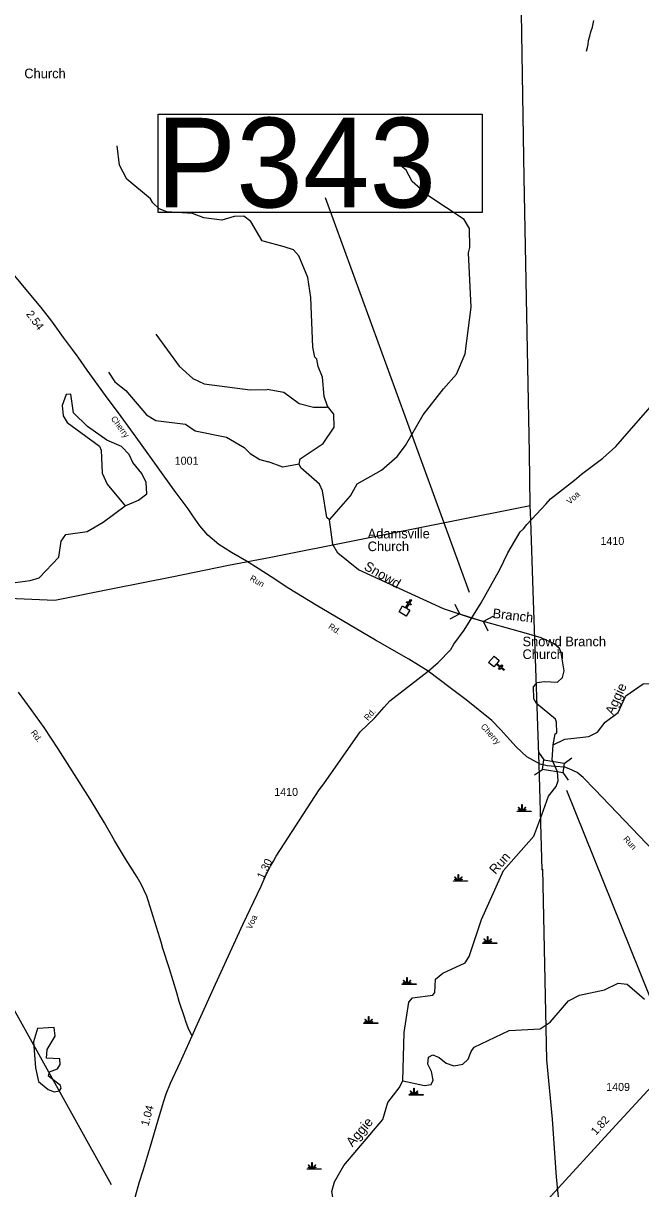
# Model space of a CAD drawing. Extents: x 2532689 to 2764727, y 536648 to 732970.
# Drawn here: x 2553306 to 2562949, y 682821 to 701027 of the extents above; entities that cross this region are included whole.
import ezdxf

# ---------------------------------------------------------------- set-up
doc = ezdxf.new("R2010")
doc.units = 0
for name, color, linetype in [('Exist Cultural Church CELL', 7, 'Continuous'), ('Exist Cultural Church Label', 7, 'Continuous'), ('Exist Hydrographic Creek Single Shore', 7, 'Continuous'), ('Exist Hydrographic Creek Single Shore Label', 7, 'Continuous'), ('Exist Hydrographic Pond Under 1500 Sq Ft', 7, 'Continuous'), ('Exist Hydrographic Swamp CELL', 7, 'Continuous'), ('Exist Road Secondary Mileage Hundredths English Label', 7, 'Continuous'), ('Exist Road Secondary Structure Pipe CELL', 7, 'Continuous'), ('Exist Road Secondary Structure Pipe Number Label', 7, 'Continuous'), ('Exist Road Secondary Structure Standard Bridge CELL', 7, 'Continuous'), ('Exist Road Secondary Structure Standard Bridge Number Label', 7, 'Continuous'), ('Exist Road Secondary Type 51 Attributed', 7, 'Continuous'), ('Exist Road Secondary Type 51 Label', 7, 'Continuous'), ('Exist Road Secondary Type 51 Number Label', 7, 'Continuous'), ('Exist Utilities Electrical Transmission Line', 7, 'Continuous')]:
    doc.layers.add(name, color=color, linetype=linetype)

msp = doc.modelspace()

# ---------------------------------------------------------------- linework, layer by layer
at = {"layer": 'Exist Cultural Church CELL'}
for points in [[(2559229, 691925), (2559278, 691896), (2559317, 691962), (2559289, 691978), (2559297, 691992), (2559325, 691976), (2559355, 692027), (2559369, 692019), (2559339, 691968), (2559366, 691951), (2559358, 691937), (2559330, 691954), (2559292, 691888), (2559341, 691859), (2559287, 691767), (2559175, 691834)], [(2560739, 691072), (2560703, 691028), (2560761, 690979), (2560782, 691004), (2560794, 690994), (2560773, 690969), (2560819, 690930), (2560809, 690918), (2560763, 690957), (2560742, 690932), (2560730, 690943), (2560751, 690967), (2560692, 691016), (2560655, 690972), (2560574, 691040), (2560658, 691140)]]:
    msp.add_lwpolyline(points, close=True, dxfattribs=at)
at = {"layer": 'Exist Hydrographic Creek Single Shore'}
for points in [[(2562103, 700590), (2562117, 700647), (2562130, 700698), (2562136, 700758), (2562157, 700825), (2562172, 700896), (2562194, 700969), (2562217, 701070)], [(2557076, 697616), (2557039, 697629), (2556858, 697933), (2556749, 698014), (2556599, 698011), (2556408, 697951), (2556124, 697986), (2555948, 698057), (2555547, 698084), (2555430, 698131), (2555328, 698222), (2555294, 698287), (2554922, 698590), (2554809, 698812), (2554770, 699113)], [(2558090, 693272), (2558416, 693646), (2558521, 693831), (2558900, 694047), (2559146, 694260), (2559276, 694430), (2559550, 694910), (2559867, 695317), (2560071, 695545), (2560207, 695863), (2560300, 696592), (2560259, 697441), (2560282, 697524), (2560276, 697822), (2560190, 697963), (2559642, 698328), (2559379, 698557), (2559284, 698731), (2559165, 698834)], [(2558056, 695047), (2558003, 695196), (2557980, 695497), (2557910, 695668), (2557891, 695779), (2557857, 695810), (2557829, 695967), (2557797, 696743), (2557750, 697057), (2557610, 697396), (2557525, 697487), (2557382, 697534), (2557076, 697616)], [(2555374, 696172), (2555741, 695672), (2555953, 695477), (2556130, 695395), (2556848, 695300), (2557115, 695304)], [(2554635, 695578), (2554738, 695428), (2554907, 695290), (2555230, 694912), (2555374, 694823), (2555841, 694766), (2555993, 694658), (2556479, 694559), (2556756, 694400), (2556850, 694308), (2557002, 694210), (2557137, 694174)], [(2558056, 695047), (2558040, 695023), (2557839, 695025), (2557613, 695081), (2557376, 695259), (2557115, 695304)], [(2557615, 694139), (2557630, 694222), (2557992, 694463), (2558162, 694716), (2558158, 694923), (2558056, 695047)], [(2557615, 694139), (2557358, 694093), (2557137, 694174)], [(2558090, 693272), (2558048, 693306), (2557981, 693721), (2557930, 693827), (2557641, 694081), (2557615, 694139)], [(2553103, 692282), (2553411, 692321), (2553552, 692366), (2553863, 692687), (2553900, 692938), (2553973, 693039), (2554305, 693086), (2554553, 693234), (2554898, 693491)], [(2561584, 689756), (2561614, 689925), (2561639, 689942), (2561636, 690110), (2561618, 690158), (2561321, 690402), (2561278, 690476), (2561275, 690660), (2561332, 690728), (2561440, 690745), (2561648, 690734), (2561730, 690809), (2561753, 690912), (2561706, 691193), (2561680, 691261), (2561595, 691333), (2561393, 691429), (2561167, 691492), (2560305, 691734), (2559869, 691881), (2558539, 692489), (2558217, 692749), (2558140, 692883), (2558090, 693272)], [(2561584, 689756), (2561766, 689846), (2562140, 689884), (2562272, 689955), (2562394, 690108), (2562599, 690260), (2562719, 690521), (2562990, 690710), (2563340, 690724), (2563513, 690836), (2563723, 691166), (2563904, 691301), (2564040, 691596), (2564154, 691732), (2564286, 691803), (2564494, 691821), (2564863, 691688), (2565232, 691628), (2565640, 691611), (2566297, 691648), (2566564, 691721), (2566670, 691791), (2567303, 692661), (2567507, 692839)], [(2560807, 687791), (2561279, 688326), (2561405, 688662), (2561508, 688955), (2561630, 689102), (2561662, 689191), (2561651, 689332), (2561564, 689522), (2561584, 689756)], [(2559235, 684507), (2559254, 685259), (2559328, 685735), (2559385, 685803), (2559701, 685842), (2559733, 685886), (2559746, 686093), (2559861, 686187), (2560207, 686352), (2560272, 686446), (2560461, 687025), (2560807, 687791)], [(2559235, 684507), (2559570, 684432), (2559678, 684449), (2559710, 684516), (2559683, 684650), (2559623, 684765), (2559636, 684874), (2559702, 684910), (2559803, 684868), (2559913, 684780), (2560031, 684739), (2560172, 684768), (2560254, 684843), (2560301, 684964), (2560350, 685031), (2560895, 685290), (2561378, 685316), (2561534, 685421), (2561819, 685757), (2561994, 685846), (2562384, 685928), (2562597, 686032), (2562740, 686018), (2563010, 685782)], [(2558027, 681943), (2558164, 682205), (2558175, 682477), (2558127, 682778), (2558166, 682930), (2558311, 683182), (2558922, 683903), (2559000, 684169), (2559179, 684399), (2559235, 684507)]]:
    msp.add_lwpolyline(points, dxfattribs=at)
at = {"layer": 'Exist Hydrographic Pond Under 1500 Sq Ft'}
for points in [[(2554898, 693491), (2555105, 693578), (2555236, 693678), (2555225, 693855), (2555155, 693993), (2555019, 694165), (2554958, 694291), (2554839, 694414), (2554613, 694516), (2554309, 694727), (2554088, 694942), (2554050, 695232), (2553975, 695229), (2553911, 695056), (2553931, 694896), (2553991, 694790), (2554498, 694423), (2554524, 694359), (2554539, 693998), (2554617, 693827), (2554898, 693491)], [(2553872, 684352), (2553896, 684392), (2553887, 684434), (2553701, 684581), (2553716, 684647), (2553841, 684692), (2553881, 684759), (2553879, 684851), (2553671, 684862), (2553677, 684997), (2553806, 685206), (2553787, 685340), (2553529, 685326), (2553466, 685117), (2553499, 684711), (2553544, 684493), (2553696, 684371), (2553789, 684332), (2553872, 684352)]]:
    msp.add_lwpolyline(points, dxfattribs=at)
at = {"layer": 'Exist Hydrographic Swamp CELL'}
for points in [[(2561022, 688720), (2561074, 688720), (2561076, 688724), (2561038, 688739), (2561041, 688744), (2561079, 688728), (2561080, 688731), (2561036, 688775), (2561041, 688781), (2561086, 688735), (2561093, 688737), (2561093, 688821), (2561100, 688821), (2561100, 688737), (2561106, 688735), (2561151, 688781), (2561157, 688775), (2561112, 688731), (2561114, 688727), (2561155, 688746), (2561157, 688741), (2561117, 688723), (2561118, 688720), (2561239, 688720), (2561239, 688713), (2561022, 688713)], [(2560026, 687630), (2560078, 687630), (2560080, 687634), (2560042, 687649), (2560045, 687654), (2560083, 687638), (2560084, 687641), (2560040, 687686), (2560045, 687691), (2560090, 687645), (2560097, 687648), (2560097, 687731), (2560104, 687731), (2560104, 687648), (2560110, 687645), (2560155, 687691), (2560161, 687686), (2560116, 687641), (2560118, 687638), (2560159, 687656), (2560162, 687651), (2560121, 687633), (2560122, 687630), (2560243, 687630), (2560243, 687623), (2560026, 687623)], [(2560484, 686661), (2560537, 686661), (2560539, 686665), (2560501, 686680), (2560504, 686685), (2560541, 686669), (2560543, 686672), (2560499, 686717), (2560504, 686722), (2560549, 686676), (2560555, 686679), (2560555, 686762), (2560563, 686762), (2560562, 686679), (2560569, 686676), (2560614, 686722), (2560619, 686717), (2560575, 686672), (2560577, 686668), (2560618, 686687), (2560620, 686682), (2560579, 686664), (2560581, 686661), (2560702, 686661), (2560702, 686654), (2560484, 686654)], [(2559225, 686019), (2559278, 686019), (2559280, 686022), (2559242, 686037), (2559244, 686042), (2559282, 686027), (2559284, 686029), (2559239, 686074), (2559244, 686079), (2559290, 686034), (2559296, 686036), (2559296, 686119), (2559303, 686119), (2559303, 686036), (2559310, 686034), (2559355, 686079), (2559360, 686074), (2559316, 686029), (2559318, 686026), (2559359, 686044), (2559361, 686039), (2559320, 686022), (2559322, 686019), (2559443, 686019), (2559443, 686012), (2559225, 686012)], [(2558625, 685410), (2558677, 685410), (2558679, 685413), (2558641, 685428), (2558644, 685433), (2558682, 685418), (2558683, 685420), (2558639, 685465), (2558644, 685470), (2558689, 685425), (2558696, 685427), (2558696, 685510), (2558703, 685510), (2558703, 685427), (2558709, 685425), (2558755, 685470), (2558760, 685465), (2558715, 685420), (2558717, 685417), (2558758, 685435), (2558761, 685430), (2558720, 685413), (2558721, 685410), (2558842, 685410), (2558842, 685402), (2558625, 685402)], [(2559334, 684291), (2559386, 684292), (2559388, 684295), (2559350, 684310), (2559353, 684315), (2559391, 684299), (2559392, 684302), (2559348, 684347), (2559353, 684352), (2559398, 684306), (2559404, 684309), (2559404, 684392), (2559412, 684392), (2559412, 684309), (2559418, 684306), (2559463, 684352), (2559468, 684347), (2559424, 684302), (2559426, 684299), (2559467, 684317), (2559469, 684312), (2559428, 684294), (2559430, 684292), (2559551, 684291), (2559551, 684284), (2559334, 684284)], [(2557741, 683132), (2557793, 683132), (2557795, 683135), (2557757, 683150), (2557760, 683155), (2557798, 683140), (2557799, 683142), (2557755, 683187), (2557760, 683192), (2557805, 683147), (2557812, 683149), (2557812, 683232), (2557819, 683232), (2557819, 683149), (2557825, 683147), (2557871, 683192), (2557876, 683187), (2557831, 683142), (2557833, 683139), (2557874, 683157), (2557877, 683152), (2557836, 683135), (2557837, 683132), (2557958, 683132), (2557958, 683125), (2557741, 683125)]]:
    msp.add_lwpolyline(points, close=True, dxfattribs=at)
at = {"layer": 'Exist Road Secondary Structure Pipe CELL'}
for p, q in [((2560048, 691954), (2560119, 691804)), ((2559972, 691725), (2560119, 691804)), ((2560119, 691804), (2560496, 691680)), ((2560642, 691760), (2560496, 691680)), ((2560567, 691530), (2560496, 691680))]:
    msp.add_line(p, q, dxfattribs=at)
at = {"layer": 'Exist Road Secondary Structure Pipe Number Label'}
msp.add_line((2560276, 692133), (2558024, 698299), dxfattribs=at)
msp.add_lwpolyline([(2555411, 699607), (2560475, 699607), (2560475, 698072), (2555411, 698072)], close=True, dxfattribs=at)
at = {"layer": 'Exist Road Secondary Structure Standard Bridge CELL'}
for p, q in [((2561351, 689638), (2561437, 689519)), ((2561755, 689466), (2561874, 689552)), ((2561293, 689284), (2561413, 689370)), ((2561731, 689321), (2561817, 689202))]:
    msp.add_line(p, q, dxfattribs=at)
msp.add_lwpolyline([(2561437, 689519), (2561755, 689467), (2561731, 689318), (2561413, 689370)], close=True, dxfattribs=at)
at = {"layer": 'Exist Road Secondary Structure Standard Bridge Number Label'}
for p, q in [((2561792, 689046), (2563870, 683874)), ((2554686, 682880), (2552386, 687007))]:
    msp.add_line(p, q, dxfattribs=at)
at = {"layer": 'Exist Road Secondary Type 51 Attributed'}
for points in [[(2559631, 690908), (2559327, 691095), (2558805, 691389), (2557878, 691937), (2557453, 692199), (2557176, 692380), (2556973, 692512), (2556793, 692623), (2556557, 692759), (2556360, 692883), (2556188, 693028), (2556061, 693174), (2555952, 693334), (2555882, 693442), (2555661, 693735), (2555411, 694080), (2555138, 694467), (2554834, 694883), (2554592, 695213), (2554305, 695610), (2554163, 695811), (2554073, 695933), (2553935, 696119), (2553751, 696372), (2553583, 696589), (2553372, 696841), (2553172, 697083)], [(2559631, 690908), (2559784, 691039), (2559983, 691245), (2560030, 691327), (2560190, 691546), (2560455, 691975), (2560748, 692495), (2560876, 692754), (2561068, 693081), (2561119, 693132), (2561170, 693195), (2561471, 693519), (2561540, 693599), (2561914, 693888), (2562023, 693982), (2562360, 694235), (2562562, 694416), (2562666, 694537), (2563098, 695031)], [(2555943, 685210), (2556026, 685395), (2556309, 686016), (2556738, 686961), (2557019, 687548), (2557102, 687727), (2557126, 687774), (2557167, 687858), (2557212, 687939), (2557255, 688017), (2557925, 689052), (2557999, 689147), (2558569, 689956), (2558798, 690177), (2558940, 690341), (2559031, 690443), (2559631, 690908)], [(2561612, 689418), (2561489, 689429), (2561379, 689455), (2561169, 689567), (2561004, 689724), (2560760, 689993), (2560622, 690135), (2560225, 690457), (2559974, 690646), (2559631, 690908)], [(2555943, 685210), (2555891, 685307), (2555849, 685415), (2555822, 685500), (2555743, 685747), (2555703, 685881), (2555589, 686255), (2555487, 686575), (2555459, 686671), (2555438, 686738), (2555333, 687074), (2555236, 687393), (2555148, 687579), (2555083, 687686), (2554904, 687975), (2554729, 688261), (2554577, 688536), (2554353, 688904), (2554071, 689349), (2553853, 689691), (2553633, 690027), (2553427, 690309), (2553229, 690580)], [(2564697, 686097), (2564520, 686336), (2564373, 686543), (2563542, 687662), (2563423, 687800), (2563383, 687857), (2563272, 687967), (2562235, 689058), (2562053, 689244), (2561958, 689323), (2561834, 689380), (2561762, 689405), (2561612, 689418)], [(2564697, 686097), (2564628, 686050), (2564139, 685524), (2563682, 685029), (2562562, 683811), (2561491, 682647)], [(2555003, 682399), (2555026, 682545), (2555059, 682704), (2555118, 682911), (2555181, 683122), (2555293, 683483), (2555407, 683876), (2555496, 684174), (2555536, 684305), (2555605, 684468), (2555754, 684790), (2555943, 685210)]]:
    msp.add_lwpolyline(points, dxfattribs=at)
at = {"layer": 'Exist Utilities Electrical Transmission Line'}
for points in [[(2561222, 693496), (2561212, 694316), (2561130, 698617), (2561064, 702476), (2561003, 705611), (2560886, 710127), (2560813, 712983), (2560851, 713684), (2560921, 714168), (2560869, 714712), (2560700, 716199), (2560471, 717269), (2560353, 717764), (2560656, 718223), (2561534, 719466), (2561765, 719810), (2561806, 719863), (2561828, 720025)], [(2551630, 692129), (2552475, 692072), (2553798, 692014), (2554705, 692197), (2555628, 692378), (2556510, 692560), (2557170, 692688), (2561222, 693496)], [(2561411, 687800), (2561363, 689449), (2561268, 692163), (2561232, 693264), (2561222, 693496)], [(2561726, 682070), (2561632, 682999), (2561570, 683906), (2561484, 684834), (2561418, 687815)]]:
    msp.add_lwpolyline(points, dxfattribs=at)

# ---------------------------------------------------------------- texts
at = {"layer": 'Exist Cultural Church Label'}
for s, p in [('Church', (2553322, 700169)), ('Adamsville', (2558685, 692980)), ('Church', (2558685, 692781)), ('Snowd Branch', (2561103, 691295)), ('Church', (2561103, 691096))]:
    msp.add_text(s, height=150, dxfattribs=at).set_placement(p)
at = {"layer": 'Exist Hydrographic Creek Single Shore Label'}
for s, rotation, p in [('Snowd', 329.7147, (2558615, 692502)), ('Branch', 353.5046, (2560630, 691738)), ('Aggie', 65.3106, (2562522, 690210)), ('Run', 48.5566, (2560680, 687721)), ('Aggie', 49.7109, (2558447, 683465))]:
    msp.add_text(s, height=150, rotation=rotation, dxfattribs=at).set_placement(p)
at = {"layer": 'Exist Road Secondary Mileage Hundredths English Label'}
for s, rotation, p in [('2.54', 306.4238, (2553344, 696482)), ('1.30', 64.0534, (2557059, 687645)), ('1.04', 74.9479, (2555260, 683790)), ('1.82', 47.6888, (2562250, 683648))]:
    msp.add_text(s, height=125, rotation=rotation, dxfattribs=at).set_placement(p)
at = {"layer": 'Exist Road Secondary Structure Pipe Number Label'}
msp.add_text('P343', height=1400, dxfattribs=at).set_placement((2555382, 698151))
at = {"layer": 'Exist Road Secondary Type 51 Label'}
for s, rotation, p in [('Cherry', 306.1132, (2554669, 694849)), ('Voa', 41.9408, (2561842, 693505)), ('Run', 330.1619, (2556835, 692329)), ('Rd.', 326.5545, (2558061, 691582)), ('Rd.', 49.4059, (2558690, 690125)), ('Cherry', 312.1135, (2560444, 690034)), ('Rd.', 306.3219, (2553416, 689945)), ('Run', 312.0783, (2562670, 688279)), ('Voa', 65.6199, (2556872, 686865))]:
    msp.add_text(s, height=95, rotation=rotation, dxfattribs=at).set_placement(p)
at = {"layer": 'Exist Road Secondary Type 51 Number Label'}
for s, p in [('1001', (2555671, 694131)), ('1410', (2562321, 692877)), ('1410', (2557225, 688957)), ('1409', (2562410, 684348))]:
    msp.add_text(s, height=125, dxfattribs=at).set_placement(p)

doc.saveas('drawing.dxf')
